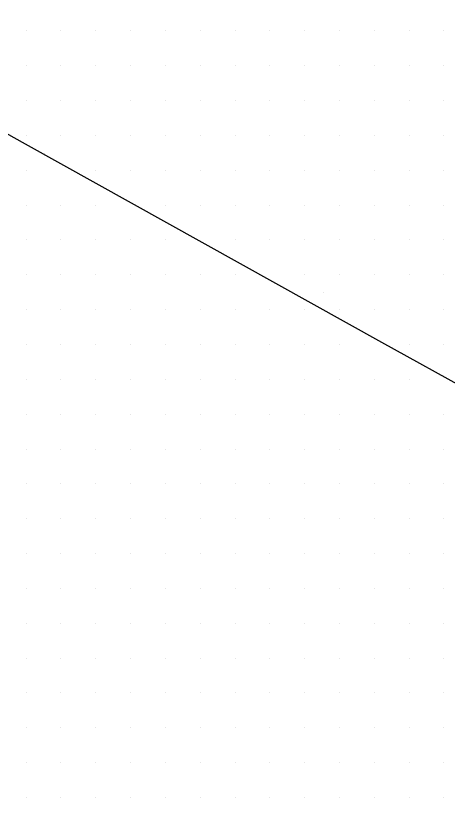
# Model space of a CAD drawing. Extents: x 1762120 to 1766775, y 709485 to 712965.
# Drawn here: x 1764703 to 1764734, y 710858.8 to 710914.9 of the extents above; entities that cross this region are included whole.
import ezdxf

# ---------------------------------------------------------------- set-up
doc = ezdxf.new("R2010")
doc.units = 0
for name, color, linetype in [('Exist DTM QL2 LIDAR Elevation Point', 7, 'Continuous'), ('Exist DTM Scan Elevation Point', 7, 'Continuous'), ('Exist Roads EOT', 7, 'Continuous')]:
    doc.layers.add(name, color=color, linetype=linetype)

msp = doc.modelspace()

# ---------------------------------------------------------------- linework, layer by layer
at = {"layer": 'Exist DTM QL2 LIDAR Elevation Point'}
for p, q in [((1764705.075, 710904.949), (1764705.075, 710904.949)), ((1764725.077, 710894.948), (1764725.077, 710894.948))]:
    msp.add_line(p, q, dxfattribs=at)
at = {"layer": 'Exist DTM Scan Elevation Point'}
for p, q in [((1764703.75, 710913.75), (1764703.75, 710913.75)), ((1764706.25, 710913.75), (1764706.25, 710913.75)), ((1764708.75, 710913.75), (1764708.75, 710913.75)), ((1764711.25, 710913.75), (1764711.25, 710913.75)), ((1764713.75, 710913.75), (1764713.75, 710913.75)), ((1764716.25, 710913.75), (1764716.25, 710913.75)), ((1764718.75, 710913.75), (1764718.75, 710913.75)), ((1764721.25, 710913.75), (1764721.25, 710913.75)), ((1764723.75, 710913.75), (1764723.75, 710913.75)), ((1764726.25, 710913.75), (1764726.25, 710913.75)), ((1764728.75, 710913.75), (1764728.75, 710913.75)), ((1764731.25, 710913.75), (1764731.25, 710913.75)), ((1764733.75, 710913.75), (1764733.75, 710913.75)), ((1764703.75, 710911.25), (1764703.75, 710911.25)), ((1764706.25, 710911.25), (1764706.25, 710911.25)), ((1764708.75, 710911.25), (1764708.75, 710911.25)), ((1764711.25, 710911.25), (1764711.25, 710911.25)), ((1764713.75, 710911.25), (1764713.75, 710911.25)), ((1764716.25, 710911.25), (1764716.25, 710911.25)), ((1764718.75, 710911.25), (1764718.75, 710911.25)), ((1764721.25, 710911.25), (1764721.25, 710911.25)), ((1764723.75, 710911.25), (1764723.75, 710911.25)), ((1764726.25, 710911.25), (1764726.25, 710911.25)), ((1764728.75, 710911.25), (1764728.75, 710911.25)), ((1764731.25, 710911.25), (1764731.25, 710911.25)), ((1764733.75, 710911.25), (1764733.75, 710911.25)), ((1764703.75, 710908.75), (1764703.75, 710908.75)), ((1764706.25, 710908.75), (1764706.25, 710908.75)), ((1764708.75, 710908.75), (1764708.75, 710908.75)), ((1764711.25, 710908.75), (1764711.25, 710908.75)), ((1764713.75, 710908.75), (1764713.75, 710908.75)), ((1764716.25, 710908.75), (1764716.25, 710908.75)), ((1764718.75, 710908.75), (1764718.75, 710908.75)), ((1764721.25, 710908.75), (1764721.25, 710908.75)), ((1764723.75, 710908.75), (1764723.75, 710908.75)), ((1764726.25, 710908.75), (1764726.25, 710908.75)), ((1764728.75, 710908.75), (1764728.75, 710908.75)), ((1764731.25, 710908.75), (1764731.25, 710908.75)), ((1764733.75, 710908.75), (1764733.75, 710908.75)), ((1764703.75, 710906.25), (1764703.75, 710906.25)), ((1764706.25, 710906.25), (1764706.25, 710906.25)), ((1764708.75, 710906.25), (1764708.75, 710906.25)), ((1764711.25, 710906.25), (1764711.25, 710906.25)), ((1764713.75, 710906.25), (1764713.75, 710906.25)), ((1764716.25, 710906.25), (1764716.25, 710906.25)), ((1764718.75, 710906.25), (1764718.75, 710906.25)), ((1764721.25, 710906.25), (1764721.25, 710906.25)), ((1764723.75, 710906.25), (1764723.75, 710906.25)), ((1764726.25, 710906.25), (1764726.25, 710906.25)), ((1764728.75, 710906.25), (1764728.75, 710906.25)), ((1764731.25, 710906.25), (1764731.25, 710906.25)), ((1764733.75, 710906.25), (1764733.75, 710906.25)), ((1764703.75, 710903.75), (1764703.75, 710903.75)), ((1764708.75, 710903.75), (1764708.75, 710903.75)), ((1764711.25, 710903.75), (1764711.25, 710903.75)), ((1764713.75, 710903.75), (1764713.75, 710903.75)), ((1764716.25, 710903.75), (1764716.25, 710903.75)), ((1764718.75, 710903.75), (1764718.75, 710903.75)), ((1764721.25, 710903.75), (1764721.25, 710903.75)), ((1764723.75, 710903.75), (1764723.75, 710903.75)), ((1764726.25, 710903.75), (1764726.25, 710903.75)), ((1764728.75, 710903.75), (1764728.75, 710903.75)), ((1764731.25, 710903.75), (1764731.25, 710903.75)), ((1764733.75, 710903.75), (1764733.75, 710903.75)), ((1764703.75, 710901.25), (1764703.75, 710901.25)), ((1764706.25, 710901.25), (1764706.25, 710901.25)), ((1764708.75, 710901.25), (1764708.75, 710901.25)), ((1764713.75, 710901.25), (1764713.75, 710901.25)), ((1764716.25, 710901.25), (1764716.25, 710901.25)), ((1764718.75, 710901.25), (1764718.75, 710901.25)), ((1764721.25, 710901.25), (1764721.25, 710901.25)), ((1764723.75, 710901.25), (1764723.75, 710901.25)), ((1764726.25, 710901.25), (1764726.25, 710901.25)), ((1764728.75, 710901.25), (1764728.75, 710901.25)), ((1764731.25, 710901.25), (1764731.25, 710901.25)), ((1764733.75, 710901.25), (1764733.75, 710901.25)), ((1764703.75, 710898.75), (1764703.75, 710898.75)), ((1764706.25, 710898.75), (1764706.25, 710898.75)), ((1764708.75, 710898.75), (1764708.75, 710898.75)), ((1764711.25, 710898.75), (1764711.25, 710898.75)), ((1764713.75, 710898.75), (1764713.75, 710898.75)), ((1764718.75, 710898.75), (1764718.75, 710898.75)), ((1764721.25, 710898.75), (1764721.25, 710898.75)), ((1764723.75, 710898.75), (1764723.75, 710898.75)), ((1764726.25, 710898.75), (1764726.25, 710898.75)), ((1764728.75, 710898.75), (1764728.75, 710898.75)), ((1764731.25, 710898.75), (1764731.25, 710898.75)), ((1764733.75, 710898.75), (1764733.75, 710898.75)), ((1764703.75, 710896.25), (1764703.75, 710896.25)), ((1764706.25, 710896.25), (1764706.25, 710896.25)), ((1764708.75, 710896.25), (1764708.75, 710896.25)), ((1764711.25, 710896.25), (1764711.25, 710896.25)), ((1764713.75, 710896.25), (1764713.75, 710896.25)), ((1764716.25, 710896.25), (1764716.25, 710896.25)), ((1764718.75, 710896.25), (1764718.75, 710896.25)), ((1764723.75, 710896.25), (1764723.75, 710896.25)), ((1764726.25, 710896.25), (1764726.25, 710896.25)), ((1764728.75, 710896.25), (1764728.75, 710896.25)), ((1764731.25, 710896.25), (1764731.25, 710896.25)), ((1764733.75, 710896.25), (1764733.75, 710896.25)), ((1764703.75, 710893.75), (1764703.75, 710893.75)), ((1764706.25, 710893.75), (1764706.25, 710893.75)), ((1764708.75, 710893.75), (1764708.75, 710893.75)), ((1764711.25, 710893.75), (1764711.25, 710893.75)), ((1764713.75, 710893.75), (1764713.75, 710893.75)), ((1764716.25, 710893.75), (1764716.25, 710893.75)), ((1764718.75, 710893.75), (1764718.75, 710893.75)), ((1764721.25, 710893.75), (1764721.25, 710893.75)), ((1764723.75, 710893.75), (1764723.75, 710893.75)), ((1764726.25, 710893.75), (1764726.25, 710893.75)), ((1764728.75, 710893.75), (1764728.75, 710893.75)), ((1764731.25, 710893.75), (1764731.25, 710893.75)), ((1764733.75, 710893.75), (1764733.75, 710893.75)), ((1764703.75, 710891.25), (1764703.75, 710891.25)), ((1764706.25, 710891.25), (1764706.25, 710891.25)), ((1764708.75, 710891.25), (1764708.75, 710891.25)), ((1764711.25, 710891.25), (1764711.25, 710891.25)), ((1764713.75, 710891.25), (1764713.75, 710891.25)), ((1764716.25, 710891.25), (1764716.25, 710891.25)), ((1764718.75, 710891.25), (1764718.75, 710891.25)), ((1764721.25, 710891.25), (1764721.25, 710891.25)), ((1764723.75, 710891.25), (1764723.75, 710891.25)), ((1764726.25, 710891.25), (1764726.25, 710891.25)), ((1764731.25, 710891.25), (1764731.25, 710891.25)), ((1764733.75, 710891.25), (1764733.75, 710891.25)), ((1764703.75, 710888.75), (1764703.75, 710888.75)), ((1764706.25, 710888.75), (1764706.25, 710888.75)), ((1764708.75, 710888.75), (1764708.75, 710888.75)), ((1764711.25, 710888.75), (1764711.25, 710888.75)), ((1764713.75, 710888.75), (1764713.75, 710888.75)), ((1764716.25, 710888.75), (1764716.25, 710888.75)), ((1764718.75, 710888.75), (1764718.75, 710888.75)), ((1764721.25, 710888.75), (1764721.25, 710888.75)), ((1764723.75, 710888.75), (1764723.75, 710888.75)), ((1764726.25, 710888.75), (1764726.25, 710888.75)), ((1764728.75, 710888.75), (1764728.75, 710888.75)), ((1764731.25, 710888.75), (1764731.25, 710888.75)), ((1764703.75, 710886.25), (1764703.75, 710886.25)), ((1764706.25, 710886.25), (1764706.25, 710886.25)), ((1764708.75, 710886.25), (1764708.75, 710886.25)), ((1764711.25, 710886.25), (1764711.25, 710886.25)), ((1764713.75, 710886.25), (1764713.75, 710886.25)), ((1764716.25, 710886.25), (1764716.25, 710886.25)), ((1764718.75, 710886.25), (1764718.75, 710886.25)), ((1764721.25, 710886.25), (1764721.25, 710886.25)), ((1764723.75, 710886.25), (1764723.75, 710886.25)), ((1764726.25, 710886.25), (1764726.25, 710886.25)), ((1764728.75, 710886.25), (1764728.75, 710886.25)), ((1764731.25, 710886.25), (1764731.25, 710886.25)), ((1764733.75, 710886.25), (1764733.75, 710886.25)), ((1764703.75, 710883.75), (1764703.75, 710883.75)), ((1764706.25, 710883.75), (1764706.25, 710883.75)), ((1764708.75, 710883.75), (1764708.75, 710883.75)), ((1764711.25, 710883.75), (1764711.25, 710883.75)), ((1764713.75, 710883.75), (1764713.75, 710883.75)), ((1764716.25, 710883.75), (1764716.25, 710883.75)), ((1764718.75, 710883.75), (1764718.75, 710883.75)), ((1764721.25, 710883.75), (1764721.25, 710883.75)), ((1764723.75, 710883.75), (1764723.75, 710883.75)), ((1764726.25, 710883.75), (1764726.25, 710883.75)), ((1764728.75, 710883.75), (1764728.75, 710883.75)), ((1764731.25, 710883.75), (1764731.25, 710883.75)), ((1764733.75, 710883.75), (1764733.75, 710883.75)), ((1764703.75, 710881.25), (1764703.75, 710881.25)), ((1764706.25, 710881.25), (1764706.25, 710881.25)), ((1764708.75, 710881.25), (1764708.75, 710881.25)), ((1764711.25, 710881.25), (1764711.25, 710881.25)), ((1764713.75, 710881.25), (1764713.75, 710881.25)), ((1764716.255, 710881.247), (1764716.255, 710881.247)), ((1764718.75, 710881.25), (1764718.75, 710881.25)), ((1764721.25, 710881.25), (1764721.25, 710881.25)), ((1764723.75, 710881.25), (1764723.75, 710881.25)), ((1764726.25, 710881.25), (1764726.25, 710881.25)), ((1764728.75, 710881.25), (1764728.75, 710881.25)), ((1764731.25, 710881.25), (1764731.25, 710881.25)), ((1764733.75, 710881.25), (1764733.75, 710881.25)), ((1764703.75, 710878.75), (1764703.75, 710878.75)), ((1764706.25, 710878.75), (1764706.25, 710878.75)), ((1764708.75, 710878.75), (1764708.75, 710878.75)), ((1764711.25, 710878.75), (1764711.25, 710878.75)), ((1764713.75, 710878.75), (1764713.75, 710878.75)), ((1764716.25, 710878.75), (1764716.25, 710878.75)), ((1764718.75, 710878.75), (1764718.75, 710878.75)), ((1764721.25, 710878.75), (1764721.25, 710878.75)), ((1764723.75, 710878.75), (1764723.75, 710878.75)), ((1764726.25, 710878.75), (1764726.25, 710878.75)), ((1764728.75, 710878.75), (1764728.75, 710878.75)), ((1764731.25, 710878.75), (1764731.25, 710878.75)), ((1764733.75, 710878.75), (1764733.75, 710878.75)), ((1764703.75, 710876.25), (1764703.75, 710876.25)), ((1764706.25, 710876.25), (1764706.25, 710876.25)), ((1764708.75, 710876.25), (1764708.75, 710876.25)), ((1764711.25, 710876.25), (1764711.25, 710876.25)), ((1764713.75, 710876.25), (1764713.75, 710876.25)), ((1764716.25, 710876.25), (1764716.25, 710876.25)), ((1764718.75, 710876.25), (1764718.75, 710876.25)), ((1764721.25, 710876.25), (1764721.25, 710876.25)), ((1764723.75, 710876.25), (1764723.75, 710876.25)), ((1764726.25, 710876.25), (1764726.25, 710876.25)), ((1764728.75, 710876.25), (1764728.75, 710876.25)), ((1764731.25, 710876.25), (1764731.25, 710876.25)), ((1764733.75, 710876.25), (1764733.75, 710876.25)), ((1764703.75, 710873.75), (1764703.75, 710873.75)), ((1764706.25, 710873.75), (1764706.25, 710873.75)), ((1764708.75, 710873.75), (1764708.75, 710873.75)), ((1764711.25, 710873.75), (1764711.25, 710873.75)), ((1764713.75, 710873.75), (1764713.75, 710873.75)), ((1764716.25, 710873.75), (1764716.25, 710873.75)), ((1764718.75, 710873.75), (1764718.75, 710873.75)), ((1764721.25, 710873.75), (1764721.25, 710873.75)), ((1764723.75, 710873.75), (1764723.75, 710873.75)), ((1764726.25, 710873.75), (1764726.25, 710873.75)), ((1764728.75, 710873.75), (1764728.75, 710873.75)), ((1764731.25, 710873.75), (1764731.25, 710873.75)), ((1764733.75, 710873.75), (1764733.75, 710873.75)), ((1764703.75, 710871.25), (1764703.75, 710871.25)), ((1764706.25, 710871.25), (1764706.25, 710871.25)), ((1764708.75, 710871.25), (1764708.75, 710871.25)), ((1764711.25, 710871.25), (1764711.25, 710871.25)), ((1764713.75, 710871.25), (1764713.75, 710871.25)), ((1764716.25, 710871.25), (1764716.25, 710871.25)), ((1764718.75, 710871.25), (1764718.75, 710871.25)), ((1764721.25, 710871.25), (1764721.25, 710871.25)), ((1764723.75, 710871.25), (1764723.75, 710871.25)), ((1764726.25, 710871.25), (1764726.25, 710871.25)), ((1764728.75, 710871.25), (1764728.75, 710871.25)), ((1764731.25, 710871.25), (1764731.25, 710871.25)), ((1764733.75, 710871.25), (1764733.75, 710871.25)), ((1764703.75, 710868.75), (1764703.75, 710868.75)), ((1764706.25, 710868.75), (1764706.25, 710868.75)), ((1764708.75, 710868.75), (1764708.75, 710868.75)), ((1764711.25, 710868.75), (1764711.25, 710868.75)), ((1764713.75, 710868.75), (1764713.75, 710868.75)), ((1764716.25, 710868.75), (1764716.25, 710868.75)), ((1764718.75, 710868.75), (1764718.75, 710868.75)), ((1764721.25, 710868.75), (1764721.25, 710868.75)), ((1764723.75, 710868.75), (1764723.75, 710868.75)), ((1764726.25, 710868.75), (1764726.25, 710868.75)), ((1764728.75, 710868.75), (1764728.75, 710868.75)), ((1764731.25, 710868.75), (1764731.25, 710868.75)), ((1764733.75, 710868.75), (1764733.75, 710868.75)), ((1764703.75, 710866.25), (1764703.75, 710866.25)), ((1764706.25, 710866.25), (1764706.25, 710866.25)), ((1764708.75, 710866.25), (1764708.75, 710866.25)), ((1764711.25, 710866.25), (1764711.25, 710866.25)), ((1764713.75, 710866.25), (1764713.75, 710866.25)), ((1764716.25, 710866.25), (1764716.25, 710866.25)), ((1764718.75, 710866.25), (1764718.75, 710866.25)), ((1764721.25, 710866.25), (1764721.25, 710866.25)), ((1764723.75, 710866.25), (1764723.75, 710866.25)), ((1764726.25, 710866.25), (1764726.25, 710866.25)), ((1764728.75, 710866.25), (1764728.75, 710866.25)), ((1764731.25, 710866.25), (1764731.25, 710866.25)), ((1764733.75, 710866.25), (1764733.75, 710866.25)), ((1764703.75, 710863.75), (1764703.75, 710863.75)), ((1764706.25, 710863.75), (1764706.25, 710863.75)), ((1764708.75, 710863.75), (1764708.75, 710863.75)), ((1764711.25, 710863.75), (1764711.25, 710863.75)), ((1764713.75, 710863.75), (1764713.75, 710863.75)), ((1764716.25, 710863.75), (1764716.25, 710863.75)), ((1764718.75, 710863.75), (1764718.75, 710863.75)), ((1764721.25, 710863.75), (1764721.25, 710863.75)), ((1764723.75, 710863.75), (1764723.75, 710863.75)), ((1764726.25, 710863.75), (1764726.25, 710863.75)), ((1764728.75, 710863.75), (1764728.75, 710863.75)), ((1764731.25, 710863.75), (1764731.25, 710863.75)), ((1764733.75, 710863.75), (1764733.75, 710863.75)), ((1764703.75, 710861.25), (1764703.75, 710861.25)), ((1764706.25, 710861.25), (1764706.25, 710861.25)), ((1764708.75, 710861.25), (1764708.75, 710861.25)), ((1764711.25, 710861.25), (1764711.25, 710861.25)), ((1764713.75, 710861.25), (1764713.75, 710861.25)), ((1764716.25, 710861.25), (1764716.25, 710861.25)), ((1764718.75, 710861.25), (1764718.75, 710861.25)), ((1764721.25, 710861.25), (1764721.25, 710861.25)), ((1764723.75, 710861.25), (1764723.75, 710861.25)), ((1764726.25, 710861.25), (1764726.25, 710861.25)), ((1764728.75, 710861.25), (1764728.75, 710861.25)), ((1764731.25, 710861.25), (1764731.25, 710861.25)), ((1764733.75, 710861.25), (1764733.75, 710861.25)), ((1764703.75, 710858.75), (1764703.75, 710858.75)), ((1764706.25, 710858.75), (1764706.25, 710858.75)), ((1764708.75, 710858.75), (1764708.75, 710858.75)), ((1764711.25, 710858.75), (1764711.25, 710858.75)), ((1764713.75, 710858.75), (1764713.75, 710858.75)), ((1764716.25, 710858.75), (1764716.25, 710858.75)), ((1764718.75, 710858.75), (1764718.75, 710858.75)), ((1764721.25, 710858.75), (1764721.25, 710858.75)), ((1764723.75, 710858.75), (1764723.75, 710858.75)), ((1764726.25, 710858.75), (1764726.25, 710858.75)), ((1764728.75, 710858.75), (1764728.75, 710858.75)), ((1764731.25, 710858.75), (1764731.25, 710858.75)), ((1764733.75, 710858.75), (1764733.75, 710858.75))]:
    msp.add_line(p, q, dxfattribs=at)
at = {"layer": 'Exist Roads EOT'}
msp.add_lwpolyline([(1764644.882, 710938.583), (1764651.143, 710935.073), (1764678.839, 710919.547), (1764703.672, 710905.641), (1764729.272, 710891.426), (1764742.439, 710884.143)], dxfattribs=at)

doc.saveas('drawing.dxf')
